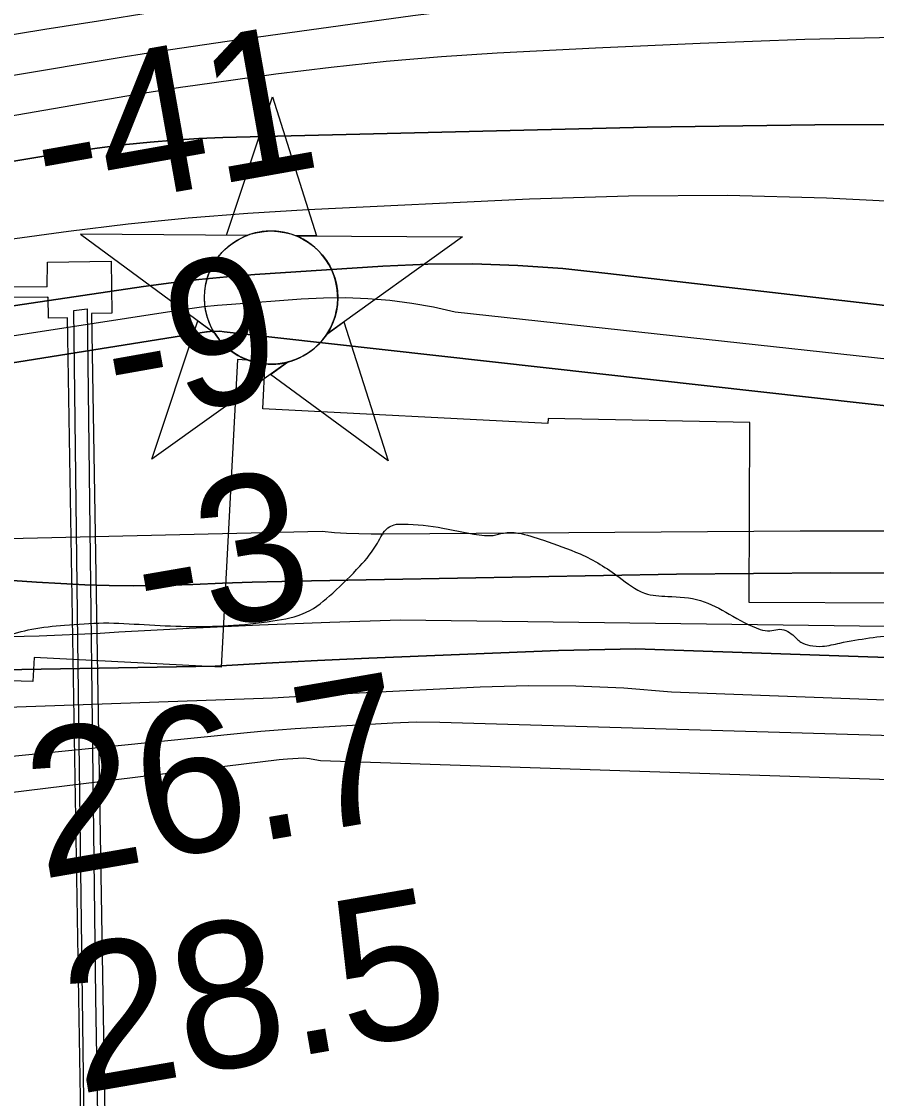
# Model space of a CAD drawing. Extents: x 3297772 to 3335630, y 634068 to 659439.
# Drawn here: x 3328194.8 to 3328586.4, y 645324.9 to 645818.6 of the extents above; entities that cross this region are included whole.
import ezdxf

# ---------------------------------------------------------------- set-up
doc = ezdxf.new("R2010")
doc.units = 0
for name, color, linetype in [('V-CHAN-DOCK', 7, 'Continuous'), ('V-CHAN-NAID', 7, 'Continuous'), ('V-RIVR-EDGE', 7, 'Continuous'), ('V-RIVR-RANG', 7, 'Continuous'), ('V-RRAP-RVMT', 7, 'Continuous'), ('V-TOPO-DPTH', 7, 'Continuous'), ('V-TOPO-MAJR', 7, 'Continuous'), ('V-TOPO-MINR', 7, 'Continuous'), ('V-TOPO-WATR', 7, 'Continuous'), ('V-UTIL-LINE', 7, 'Continuous')]:
    doc.layers.add(name, color=color, linetype=linetype)

msp = doc.modelspace()

# ---------------------------------------------------------------- linework, layer by layer
at = {"layer": 'V-CHAN-DOCK'}
for p, q in [((3328206.53, 645697.02), (3328137.1, 645696.7)), ((3328206.55, 645692.3), (3328137.12, 645691.98)), ((3328206.55, 645692.3), (3328206.89, 645692.31))]:
    msp.add_line(p, q, dxfattribs=at)
msp.add_lwpolyline([(3328206.53, 645697.02), (3328206.63, 645708.29), (3328235.8, 645708.77), (3328236.19, 645684.93), (3328226.84, 645684.78), (3328237.79, 645022.78), (3328226.75, 645022.59), (3328215.83, 645682.87), (3328207.05, 645682.73), (3328206.89, 645692.31)], dxfattribs=at)
at = {"layer": 'V-CHAN-NAID'}
for points in [[(3328298.19, 645720.61), (3328288.6, 645720.68), (3328309.73, 645784.16), (3328329.95, 645720.38), (3328320.36, 645720.45), (3328318.79, 645721.03), (3328316.69, 645721.65), (3328314.65, 645722.1), (3328312.62, 645722.41), (3328311.45, 645722.52), (3328309.91, 645722.6), (3328308.19, 645722.6), (3328306.82, 645722.53), (3328304.92, 645722.33), (3328303.55, 645722.11), (3328301.77, 645721.73), (3328300.24, 645721.31), (3328299.2, 645720.98)], [(3328298.19, 645720.61), (3328221.7, 645721.15), (3328283.26, 645675.75), (3328282.15, 645677.66), (3328281.34, 645679.29), (3328280.51, 645681.26), (3328279.82, 645683.31), (3328279.45, 645684.63), (3328279.09, 645686.26), (3328278.85, 645687.7), (3328278.66, 645689.3), (3328278.55, 645691.04), (3328278.54, 645692.62), (3328278.65, 645694.69), (3328278.83, 645696.31), (3328279.22, 645698.51), (3328279.7, 645700.44), (3328280.3, 645702.32), (3328280.96, 645704), (3328281.69, 645705.59), (3328282.5, 645707.13), (3328283.56, 645708.86), (3328284.59, 645710.33), (3328285.59, 645711.6), (3328286.59, 645712.75), (3328287.9, 645714.09), (3328288.95, 645715.05), (3328290.67, 645716.45), (3328291.88, 645717.32), (3328293.57, 645718.39), (3328295.3, 645719.33), (3328296.75, 645720.02)], [(3328320.36, 645720.45), (3328396.85, 645719.91), (3328334.65, 645675.39), (3328335.56, 645676.88), (3328336.54, 645678.72), (3328337.26, 645680.31), (3328338, 645682.26), (3328338.54, 645684.05), (3328338.94, 645685.69), (3328339.3, 645687.7), (3328339.48, 645689.27), (3328339.61, 645691.48), (3328339.58, 645693.54), (3328339.39, 645695.76), (3328339.12, 645697.52), (3328338.63, 645699.75), (3328337.99, 645701.89), (3328337.24, 645703.87), (3328336.6, 645705.31), (3328335.59, 645707.23), (3328334.53, 645708.95), (3328333.31, 645710.65), (3328332.05, 645712.19), (3328330.78, 645713.56), (3328329.15, 645715.09), (3328327.41, 645716.5), (3328325.72, 645717.68), (3328323.83, 645718.81), (3328322.36, 645719.57)], [(3328316.62, 645662.48), (3328254.42, 645617.96), (3328275.54, 645681.44), (3328283.26, 645675.75), (3328283.9, 645674.79), (3328285.28, 645672.93), (3328286.49, 645671.51), (3328287.96, 645670.01), (3328289.35, 645668.76), (3328290.8, 645667.6), (3328292.2, 645666.62), (3328293.88, 645665.58), (3328295.6, 645664.67), (3328297.39, 645663.86), (3328298.83, 645663.3), (3328300.46, 645662.77), (3328302.69, 645662.21), (3328304.22, 645661.92), (3328306.24, 645661.66), (3328307.78, 645661.56), (3328309.64, 645661.54), (3328311.33, 645661.62), (3328313.04, 645661.79), (3328314.94, 645662.1)], [(3328334.65, 645675.39), (3328342.45, 645680.97), (3328362.67, 645617.19), (3328308.82, 645656.9), (3328316.62, 645662.48), (3328318.29, 645662.96), (3328319.9, 645663.52), (3328322.06, 645664.43), (3328323.79, 645665.31), (3328325.66, 645666.43), (3328327.4, 645667.64), (3328328.95, 645668.89), (3328330.24, 645670.05), (3328331.62, 645671.47), (3328332.82, 645672.88), (3328333.94, 645674.35)]]:
    msp.add_lwpolyline(points, close=True, dxfattribs=at)
msp.add_circle((3328309.07, 645692.08), 30.54, dxfattribs=at)
at = {"layer": 'V-RIVR-EDGE'}
msp.add_spline([(3325196.76, 645366.57), (3325219.07, 645371.99), (3325232.62, 645380.37), (3325238.11, 645381.45), (3325244.69, 645381.43), (3325256.03, 645384.7), (3325270.28, 645383.93), (3325278.69, 645383.91), (3325292.94, 645383.87), (3325303.18, 645385.68), (3325337.93, 645393.27), (3325341.96, 645396.18), (3325345.26, 645400.19), (3325350.02, 645402.74), (3325363.55, 645407.09), (3325383.3, 645410.34), (3325403.77, 645410.65), (3325424.61, 645412.06), (3325447.65, 645414.56), (3325474.71, 645418.52), (3325488.24, 645421.04), (3325503.6, 645423.2), (3325524.43, 645423.51), (3325540.88, 645421.28), (3325546.37, 645422.36), (3325555.87, 645423.43), (3325573.43, 645427.41), (3325598.29, 645430.64), (3325642.54, 645437.11), (3325676.18, 645439.95), (3325709.08, 645440.6), (3325736.86, 645438.7), (3325745.63, 645439.05), (3325778.18, 645445.91), (3325790.25, 645447.71), (3325816.2, 645448.01), (3325841.42, 645446.85), (3325861.17, 645447.9), (3325877.99, 645450.78), (3325891.88, 645451.48), (3325905.04, 645450.72), (3325915.64, 645449.96), (3325925.51, 645449.94), (3325931.73, 645453.58), (3325946.36, 645457.2), (3325975.98, 645462.24), (3326020.59, 645466.52), (3326051.66, 645467.17), (3326078.35, 645468.93), (3326092.26, 645474.75), (3326108.35, 645477.63), (3326121.15, 645479.43), (3326134.67, 645479.39), (3326146.37, 645479), (3326156.98, 645483.73), (3326173.06, 645481.86), (3326186.58, 645479.63), (3326209.25, 645482.5), (3326231.92, 645484.27), (3326245.82, 645486.8), (3326251.3, 645487.51), (3326255.69, 645487.5), (3326266.65, 645484.55), (3326272.13, 645484.9), (3326286.76, 645485.6), (3326304.31, 645487.02), (3326331.71, 645482.93), (3326352.19, 645483.24), (3326375.22, 645483.92), (3326399.71, 645484.95), (3326430.42, 645487.07), (3326472.11, 645494.64), (3326504.66, 645500.78), (3326533.19, 645508.02), (3326555.14, 645512.72), (3326569.77, 645515.24), (3326590.6, 645516.28), (3326611.44, 645516.96), (3326626.07, 645517.29), (3326648.74, 645520.16), (3326682.73, 645518.61), (3326701.37, 645519.67), (3326720.39, 645522.91), (3326726.24, 645522.89), (3326745.6, 645516.63), (3326754.37, 645517.71), (3326767.18, 645522.43), (3326775.22, 645522.41), (3326789.47, 645520.91), (3326806.64, 645515.75), (3326817.97, 645513.16), (3326835.51, 645512.75), (3326847.57, 645511.63), (3326853.78, 645509.42), (3326864.75, 645508.29), (3326886.31, 645508.61), (3326901.66, 645506.01), (3326929.42, 645497.17), (3326947.69, 645495.3), (3326969.62, 645490.49), (3326983.5, 645489.36), (3327007.99, 645487.47), (3327024.79, 645482.31), (3327048.53, 645473.84), (3327083.59, 645460.96), (3327102.59, 645457.26), (3327123.05, 645450.63), (3327142.04, 645445.1), (3327153.38, 645445.8), (3327176.02, 645437.34), (3327197.58, 645434.36), (3327219.15, 645434.31), (3327235.22, 645431.71), (3327254.59, 645429.83), (3327257.15, 645427.63), (3327254.58, 645423.62), (3327249.09, 645419.98), (3327247.62, 645417.42), (3327250.17, 645413.76), (3327256.38, 645412.65), (3327262.23, 645412.63), (3327269.91, 645413.71), (3327273.57, 645415.53), (3327277.23, 645418.81), (3327282.37, 645427.57), (3327290.05, 645429.75), (3327306.5, 645429.71), (3327316.74, 645430.05), (3327337.57, 645429.63), (3327362.43, 645429.2), (3327376.69, 645429.53), (3327392.41, 645433.15), (3327421.31, 645438.93), (3327454.21, 645442.13), (3327473.95, 645442.45), (3327488.21, 645443.15), (3327510.89, 645448.57), (3327539.05, 645455.08), (3327565.4, 645464.89), (3327591.75, 645477.62), (3327596.87, 645480.16), (3327603.46, 645484.17), (3327608.95, 645487.08), (3327619.57, 645492.9), (3327619.57, 645494.37), (3327617.02, 645498.39), (3327616.66, 645500.59), (3327617.4, 645502.05), (3327621.42, 645504.6), (3327628.37, 645504.94), (3327642.63, 645507.47), (3327647.02, 645508.55), (3327651.79, 645514.39), (3327652.52, 645515.85), (3327653.64, 645524.26), (3327655.1, 645524.62), (3327658.03, 645524.61), (3327668.26, 645523.85), (3327673.01, 645523.84), (3327674.11, 645522.74), (3327674.47, 645519.82), (3327680.68, 645519.8), (3327691.65, 645521.24), (3327699.33, 645523.05), (3327707.74, 645523.39), (3327709.93, 645524.12), (3327712.14, 645527.4), (3327715.43, 645530.32), (3327716.9, 645531.41), (3327729.69, 645531.38), (3327739.2, 645532.09), (3327745.78, 645532.44), (3327750.9, 645534.98), (3327757.12, 645537.53), (3327772.48, 645538.95), (3327784.91, 645539.65), (3327802.45, 645538.88), (3327817.07, 645535.91), (3327829.86, 645534.06), (3327842.28, 645532.93), (3327856.91, 645533.26), (3327866.41, 645534.33), (3327870.44, 645536.51), (3327879.22, 645537.22), (3327886.16, 645537.57), (3327892.01, 645538.65), (3327898.23, 645538.64), (3327904.08, 645538.62), (3327915.77, 645534.94), (3327925.63, 645534.55), (3327947.21, 645537.06), (3327969.14, 645537.73), (3327991.81, 645538.04), (3328022.88, 645537.6), (3328037.49, 645535.74), (3328060.16, 645536.04), (3328088.31, 645536.34), (3328117.55, 645537.37), (3328121.94, 645535.89), (3328132.53, 645533.67), (3328150.81, 645535.09), (3328167.63, 645534.32), (3328186.64, 645536.83), (3328199.44, 645540.09), (3328214.44, 645541.88), (3328232.35, 645542.93), (3328250.99, 645542.15), (3328289.37, 645541.69), (3328309.85, 645543.84), (3328325.21, 645547.82), (3328337.3, 645556.56), (3328349.76, 645568.96), (3328357.82, 645579.54), (3328362.59, 645586.47), (3328365.52, 645587.93), (3328369.54, 645588.28), (3328387.82, 645586.41), (3328406.82, 645583.07), (3328410.84, 645583.06), (3328415.59, 645584.15), (3328422.17, 645584.13), (3328433.86, 645580.81), (3328450.66, 645574.56), (3328468.55, 645563.91), (3328480.23, 645556.57), (3328490.82, 645555.09), (3328505.81, 645553.22), (3328518.95, 645546.97), (3328533.19, 645539.99), (3328537.57, 645539.25), (3328541.23, 645539.97), (3328548.17, 645537.4), (3328551.82, 645534.1), (3328555.84, 645532.63), (3328561.68, 645532.25), (3328569.73, 645533.69), (3328596.79, 645537.64), (3328623.85, 645539.77), (3328643.95, 645540.45), (3328661.5, 645541.87), (3328682.34, 645542.18), (3328707.93, 645541.39), (3328751.8, 645544.94), (3328776.29, 645544.14), (3328800.41, 645542.99), (3328822.34, 645540.74), (3328852.31, 645540.3), (3328872.42, 645539.52), (3328885.21, 645538.03), (3328904.21, 645535.05), (3328911.52, 645534.67), (3328920.29, 645534.65), (3328935.65, 645535.34), (3328949.9, 645535.67), (3328970.74, 645535.26), (3328996.69, 645533), (3329015.69, 645532.22), (3329030.32, 645534.01), (3329055.19, 645539.07), (3329082.26, 645548.5), (3329110.8, 645559.4), (3329140.81, 645572.85), (3329150.69, 645574.29), (3329156.53, 645572.81), (3329161.99, 645564.03), (3329167.83, 645559.26), (3329176.96, 645555.22), (3329189.39, 645555.19), (3329198.9, 645558.09), (3329204.02, 645560.27), (3329207.32, 645563.91), (3329210.26, 645571.22), (3329213.2, 645575.96), (3329221.99, 645583.25), (3329230.78, 645588.35), (3329243.95, 645594.9), (3329264.07, 645601.43), (3329299.92, 645609.38), (3329325.51, 645612.24), (3329356.22, 645614.36), (3329383.65, 645617.58), (3329433.01, 645624.4), (3329465.56, 645631.27), (3329478.74, 645637.45), (3329492.65, 645643.26), (3329501.79, 645643.97), (3329512.02, 645644.68), (3329517.87, 645644.66), (3329517.87, 645642.84), (3329522.24, 645637.71), (3329527.36, 645636.6), (3329531.01, 645636.95), (3329539.79, 645639.13), (3329550.03, 645641.66), (3329558.44, 645641.64), (3329571.59, 645637.95), (3329581.45, 645634.27), (3329594.96, 645629.49), (3329608.46, 645619.22), (3329621.6, 645611.14), (3329628.55, 645610.03), (3329633.3, 645610.38), (3329647.95, 645620.58), (3329662.22, 645626.03), (3329671.72, 645627.1), (3329687.81, 645626.33), (3329707.91, 645624.82), (3329744.09, 645622.54), (3329761.64, 645621.76), (3329766.75, 645621.02), (3329774.06, 645620.64), (3329779.18, 645621.35), (3329786.85, 645618.41), (3329792.32, 645614.74), (3329809.5, 645610.68), (3329840.92, 645606.94)], degree=3, dxfattribs=at)
at = {"layer": 'V-RRAP-RVMT'}
for p, q in [((3328293.65, 645663.73), (3328286.26, 645522.68)), ((3328306.38, 645662.75), (3328293.65, 645663.73)), ((3328305.3, 645641.15), (3328306.38, 645662.75)), ((3328435.87, 645634.34), (3328305.3, 645641.15)), ((3328436.03, 645636.67), (3328435.87, 645634.34)), ((3328528.46, 645634.79), (3328436.03, 645636.67)), ((3328528.08, 645552.31), (3328528.46, 645634.79)), ((3328667.29, 645551.71), (3328528.08, 645552.31)), ((3328200.55, 645527.14), (3328199.99, 645516.03)), ((3328286.26, 645522.68), (3328200.55, 645527.14)), ((3328199.99, 645516.03), (3328078.12, 645520.38))]:
    msp.add_line(p, q, dxfattribs=at)
at = {"layer": 'V-TOPO-DPTH'}
for points in [[(3328634.93, 645771.41), (3328558.19, 645771.36), (3328481.44, 645770.25), (3328287.04, 645765.41), (3328275.92, 645764.98), (3328264.82, 645764.33), (3328253.74, 645763.38), (3328242.67, 645762.22), (3328231.62, 645760.83), (3328220.59, 645759.33), (3328209.59, 645757.67), (3328198.59, 645755.91), (3327684.12, 645669.54)], [(3328634.93, 645771.41), (3328558.19, 645771.36), (3328481.44, 645770.25), (3328287.04, 645765.41), (3328275.92, 645764.98), (3328264.82, 645764.33), (3328253.74, 645763.38), (3328242.67, 645762.22), (3328231.62, 645760.83), (3328220.59, 645759.33), (3328209.59, 645757.67), (3328198.59, 645755.91), (3327684.12, 645669.54)], [(3327710.55, 645650.96), (3327929.11, 645682.62), (3327986.04, 645690.78), (3328042.98, 645698.84), (3328099.95, 645706.72), (3328156.93, 645714.5), (3328216.29, 645722.52), (3328243.63, 645725.85), (3328271.02, 645728.7), (3328298.47, 645730.84), (3328325.97, 645732.51), (3328427.45, 645737.34), (3328472.84, 645738.71), (3328518.23, 645739.04), (3328563.6, 645737.8), (3328608.96, 645735.52)], [(3327710.55, 645650.96), (3327929.11, 645682.62), (3327986.04, 645690.78), (3328042.98, 645698.84), (3328099.95, 645706.72), (3328156.93, 645714.5), (3328216.29, 645722.52), (3328243.63, 645725.85), (3328271.02, 645728.7), (3328298.47, 645730.84), (3328325.97, 645732.51), (3328427.45, 645737.34), (3328472.84, 645738.71), (3328518.23, 645739.04), (3328563.6, 645737.8), (3328608.96, 645735.52)], [(3327825.26, 645635.42), (3327872.01, 645641.55), (3327918.71, 645648.04), (3327965.38, 645654.78), (3328250.59, 645697.13), (3328263.31, 645698.86), (3328276.05, 645700.38), (3328288.83, 645701.6), (3328301.62, 645702.6), (3328360.26, 645706.5), (3328380.9, 645707.38), (3328401.54, 645707.61), (3328422.17, 645706.87), (3328442.79, 645705.48), (3328463.32, 645703.16), (3328991.51, 645642.16), (3329009.52, 645640.89), (3329027.52, 645639.56), (3329914.72, 645652.64)], [(3329914.72, 645652.64), (3329027.52, 645639.56), (3329009.52, 645640.89), (3328991.51, 645642.16), (3328463.32, 645703.16), (3328442.79, 645705.48), (3328422.17, 645706.87), (3328401.54, 645707.61), (3328380.9, 645707.38), (3328360.26, 645706.5), (3328301.62, 645702.6), (3328288.83, 645701.6), (3328276.05, 645700.38), (3328263.31, 645698.86), (3328250.59, 645697.13), (3327965.38, 645654.78), (3327918.71, 645648.04), (3327872.01, 645641.55), (3327825.26, 645635.42)], [(3329708.6, 645615.94), (3329063.42, 645593.06), (3329029.48, 645595.08), (3329014.33, 645595.95), (3328999.18, 645596.76), (3328287.56, 645676.42), (3328285.54, 645676.73), (3328281.15, 645676.53), (3328279.85, 645676.38), (3328279.42, 645676.32), (3327714.71, 645586)], [(3327714.71, 645586), (3328279.42, 645676.32), (3328279.85, 645676.38), (3328281.15, 645676.53), (3328285.54, 645676.73), (3328287.56, 645676.42), (3328999.18, 645596.76), (3329014.33, 645595.95), (3329029.48, 645595.08), (3329063.42, 645593.06), (3329708.6, 645615.94)], [(3328635.91, 645565.7), (3328565.39, 645565.92), (3328494.86, 645565.3), (3328327.59, 645562.3), (3328313.98, 645562), (3328300.39, 645561.63), (3328286.79, 645561.15), (3328273.2, 645560.6), (3328268.21, 645560.38), (3328257.11, 645560.04), (3328246.01, 645559.91), (3328234.92, 645560.07), (3328223.82, 645560.44), (3328212.72, 645561.01), (3328201.63, 645561.66), (3328190.55, 645562.41), (3328179.47, 645563.23), (3327726.25, 645555.39)], [(3327726.25, 645555.39), (3328179.47, 645563.23), (3328190.55, 645562.41), (3328201.63, 645561.66), (3328212.72, 645561.01), (3328223.82, 645560.44), (3328234.92, 645560.07), (3328246.01, 645559.91), (3328257.11, 645560.04), (3328268.21, 645560.38), (3328273.2, 645560.6), (3328286.79, 645561.15), (3328300.39, 645561.63), (3328313.98, 645562), (3328327.59, 645562.3), (3328494.86, 645565.3), (3328565.39, 645565.92), (3328635.91, 645565.7)], [(3329381.39, 645539.81), (3329320.01, 645535.53), (3329258.63, 645531.26), (3329197.25, 645527.02), (3329135.87, 645522.79), (3329066.32, 645518.01), (3329039.7, 645516.32), (3329013.08, 645514.8), (3328986.44, 645513.54), (3328475.99, 645531.09), (3328440.81, 645530.31), (3328353.8, 645526.79), (3328330.33, 645525.74), (3328306.87, 645524.55), (3328283.42, 645523.16), (3327893.59, 645516.37), (3327870.23, 645517.38), (3327846.88, 645518.11), (3327823.53, 645518.34)]]:
    msp.add_lwpolyline(points, dxfattribs=at)
at = {"layer": 'V-TOPO-MAJR'}
for points in [[(3328601.56, 645811.51), (3328553.57, 645810.35), (3328505.6, 645808.58), (3328457.64, 645806.41), (3328412.62, 645804.09), (3328387.21, 645802.45), (3328361.85, 645800.38), (3328336.54, 645797.64), (3328311.28, 645794.47), (3328274.25, 645789.33), (3328267.54, 645788.36), (3328260.83, 645787.35), (3328254.14, 645786.27), (3328247.45, 645785.15), (3327744.92, 645698.33)], [(3327817.26, 645419.53), (3328312.72, 645480.27), (3328314.63, 645480.48), (3328316.54, 645480.63), (3328321.51, 645480.97), (3328324.06, 645481.01), (3328326.61, 645480.78), (3328329.14, 645480.37), (3328331.65, 645479.86), (3328939.97, 645459.59), (3328987.39, 645463.33), (3329002.75, 645464.82), (3329006.72, 645464.68), (3329010.49, 645463.92), (3329013.93, 645462.22), (3329935.14, 645464.35)]]:
    msp.add_lwpolyline(points, dxfattribs=at)
at = {"layer": 'V-TOPO-MINR'}
for points in [[(3327807.66, 645756.42), (3327881.95, 645765.83), (3327956.15, 645775.88), (3328030.21, 645786.87), (3328104.18, 645798.5), (3328205.44, 645815.09), (3328230.01, 645819.04), (3328254.6, 645822.92), (3328279.2, 645826.67), (3328303.82, 645830.33), (3328496.42, 645858.49), (3328571.14, 645869.02), (3328645.93, 645879.01), (3328720.82, 645888.21), (3328795.78, 645896.88), (3328894.74, 645907.8), (3328920.28, 645910.51), (3328945.83, 645913.07), (3328971.41, 645915.41), (3328997, 645917.6), (3329846.54, 645769.93)], [(3328607.8, 645842.29), (3328549.2, 645838.93), (3328490.69, 645834.47), (3328432.34, 645828.38), (3328374.08, 645821.19), (3328288.96, 645809.48), (3328273.35, 645807.25), (3328257.75, 645804.94), (3328242.17, 645802.49), (3328226.6, 645799.94), (3327928.73, 645749.86), (3327884.79, 645742.83), (3327840.77, 645736.28), (3327796.65, 645730.45)], [(3327684.12, 645669.54), (3328198.59, 645755.91), (3328209.59, 645757.67), (3328220.59, 645759.33), (3328231.62, 645760.83), (3328242.67, 645762.22), (3328253.74, 645763.38), (3328264.82, 645764.33), (3328275.92, 645764.98), (3328287.04, 645765.41), (3328481.44, 645770.25), (3328558.19, 645771.36), (3328634.93, 645771.41)], [(3327710.55, 645650.96), (3327929.11, 645682.62), (3327986.04, 645690.78), (3328042.98, 645698.84), (3328099.95, 645706.72), (3328156.93, 645714.5), (3328216.29, 645722.52), (3328243.63, 645725.85), (3328271.02, 645728.7), (3328298.47, 645730.84), (3328325.97, 645732.51), (3328427.45, 645737.34), (3328472.84, 645738.71), (3328518.23, 645739.04), (3328563.6, 645737.8), (3328608.96, 645735.52)], [(3327825.26, 645635.42), (3327872.01, 645641.55), (3327918.71, 645648.04), (3327965.38, 645654.78), (3328250.59, 645697.13), (3328263.31, 645698.86), (3328276.05, 645700.38), (3328288.83, 645701.6), (3328301.62, 645702.6), (3328360.26, 645706.5), (3328380.9, 645707.38), (3328401.54, 645707.61), (3328422.17, 645706.87), (3328442.79, 645705.48), (3328463.32, 645703.16), (3328991.51, 645642.16), (3329009.52, 645640.89), (3329027.52, 645639.56), (3329914.72, 645652.64)], [(3327813.96, 645616.66), (3327838.98, 645620.35), (3328265.61, 645686.23), (3328271.92, 645687.13), (3328278.25, 645687.93), (3328284.6, 645688.58), (3328290.96, 645689.13), (3328322.91, 645691.52), (3328333.06, 645692.01), (3328343.2, 645692.13), (3328353.34, 645691.72), (3328363.47, 645690.95), (3328373.54, 645689.6), (3328383.53, 645687.85), (3328393.39, 645685.51), (3329021.77, 645617.12), (3329048.08, 645615.41), (3329737.09, 645628.89)], [(3327714.71, 645586), (3328279.42, 645676.32), (3328279.85, 645676.38), (3328281.15, 645676.53), (3328285.54, 645676.73), (3328287.56, 645676.42), (3328999.18, 645596.76), (3329014.33, 645595.95), (3329029.48, 645595.08), (3329063.42, 645593.06), (3329708.6, 645615.94)], [(3327706.34, 645570.37), (3328332.5, 645585.07), (3328338.08, 645584.46), (3328343.7, 645584.15), (3328349.33, 645583.92), (3328354.96, 645583.82), (3328360.59, 645583.8), (3328551.45, 645585.12), (3328626.69, 645585.18)], [(3327749.7, 645537.45), (3328175.02, 645536.38), (3328202.89, 645537.08), (3328230.76, 645538.29), (3328239.4, 645538.79), (3328271.59, 645540.5), (3328303.79, 645542.04), (3328335.99, 645543.31), (3328368.21, 645544.4), (3328754.11, 645539.28)], [(3327823.53, 645518.34), (3327846.88, 645518.11), (3327870.23, 645517.38), (3327893.59, 645516.37), (3328283.42, 645523.16), (3328306.87, 645524.55), (3328330.33, 645525.74), (3328353.8, 645526.79), (3328440.81, 645530.31), (3328475.99, 645531.09), (3328986.44, 645513.54), (3329013.08, 645514.8), (3329039.7, 645516.32), (3329066.32, 645518.01), (3329135.87, 645522.79), (3329197.25, 645527.02), (3329258.63, 645531.26), (3329320.01, 645535.53), (3329381.39, 645539.81)], [(3327771.48, 645489.6), (3328309.68, 645508.58), (3328324.99, 645509.52), (3328340.29, 645510.36), (3328404.86, 645513.6), (3328426.82, 645514.21), (3328448.77, 645514.16), (3328470.7, 645513.11), (3328492.6, 645511.4), (3328945.74, 645494.32), (3328980.82, 645496.15), (3329015.88, 645498.18), (3329050.93, 645500.52), (3329085.97, 645503.05), (3329097.51, 645503.94), (3329138.33, 645506.9), (3329179.15, 645509.64), (3329220, 645512.06), (3329260.86, 645514.25), (3329274.71, 645514.94), (3329322.52, 645516.99), (3329370.34, 645518.62), (3329418.18, 645519.61)], [(3327763.21, 645445.19), (3327835.74, 645450.05), (3327892.26, 645454.12), (3327948.75, 645458.56), (3328005.19, 645463.56), (3328061.6, 645468.93), (3328296.64, 645492.5), (3328304.45, 645493.24), (3328312.26, 645493.91), (3328320.09, 645494.49), (3328327.92, 645495), (3328364.81, 645497.19), (3328375.62, 645497.54), (3328386.42, 645497.51), (3328977.87, 645480.03)]]:
    msp.add_lwpolyline(points, dxfattribs=at)
at = {"layer": 'V-TOPO-WATR'}
msp.add_lwpolyline([(3327726.25, 645555.39), (3328179.47, 645563.23), (3328190.55, 645562.41), (3328201.63, 645561.66), (3328212.72, 645561.01), (3328223.82, 645560.44), (3328234.92, 645560.07), (3328246.01, 645559.91), (3328257.11, 645560.04), (3328268.21, 645560.38), (3328273.2, 645560.6), (3328286.79, 645561.15), (3328300.39, 645561.63), (3328313.98, 645562), (3328327.59, 645562.3), (3328494.86, 645565.3), (3328565.39, 645565.92), (3328635.91, 645565.7)], dxfattribs=at)
at = {"layer": 'V-UTIL-LINE'}
msp.add_lwpolyline([(3328227.23, 644781.8), (3328229.98, 644787.3), (3328228.18, 645013.58), (3328228.9, 645035.58), (3328224.32, 645241.93), (3328220.54, 645534.92), (3328218.65, 645686.24), (3328224.84, 645686.92), (3328228.6, 645371.22), (3328234.39, 645030.08), (3328236.44, 645011.5), (3328236.18, 644789.35), (3328235.08, 644779.82)], dxfattribs=at)

# ---------------------------------------------------------------- texts
at = {"layer": 'V-RIVR-RANG'}
for s, rotation, p in [('-41', 10.0854, (3328205.66, 645729.85)), ('-9', 10.0854, (3328237.99, 645634.03)), ('-3', 9.7983, (3328251.67, 645535.16)), ('26.7', 9.7983, (3328203.69, 645425.39)), ('28.5', 9.7983, (3328220.96, 645326.9))]:
    msp.add_text(s, height=67, rotation=rotation, dxfattribs=at).set_placement(p)

doc.saveas('drawing.dxf')
